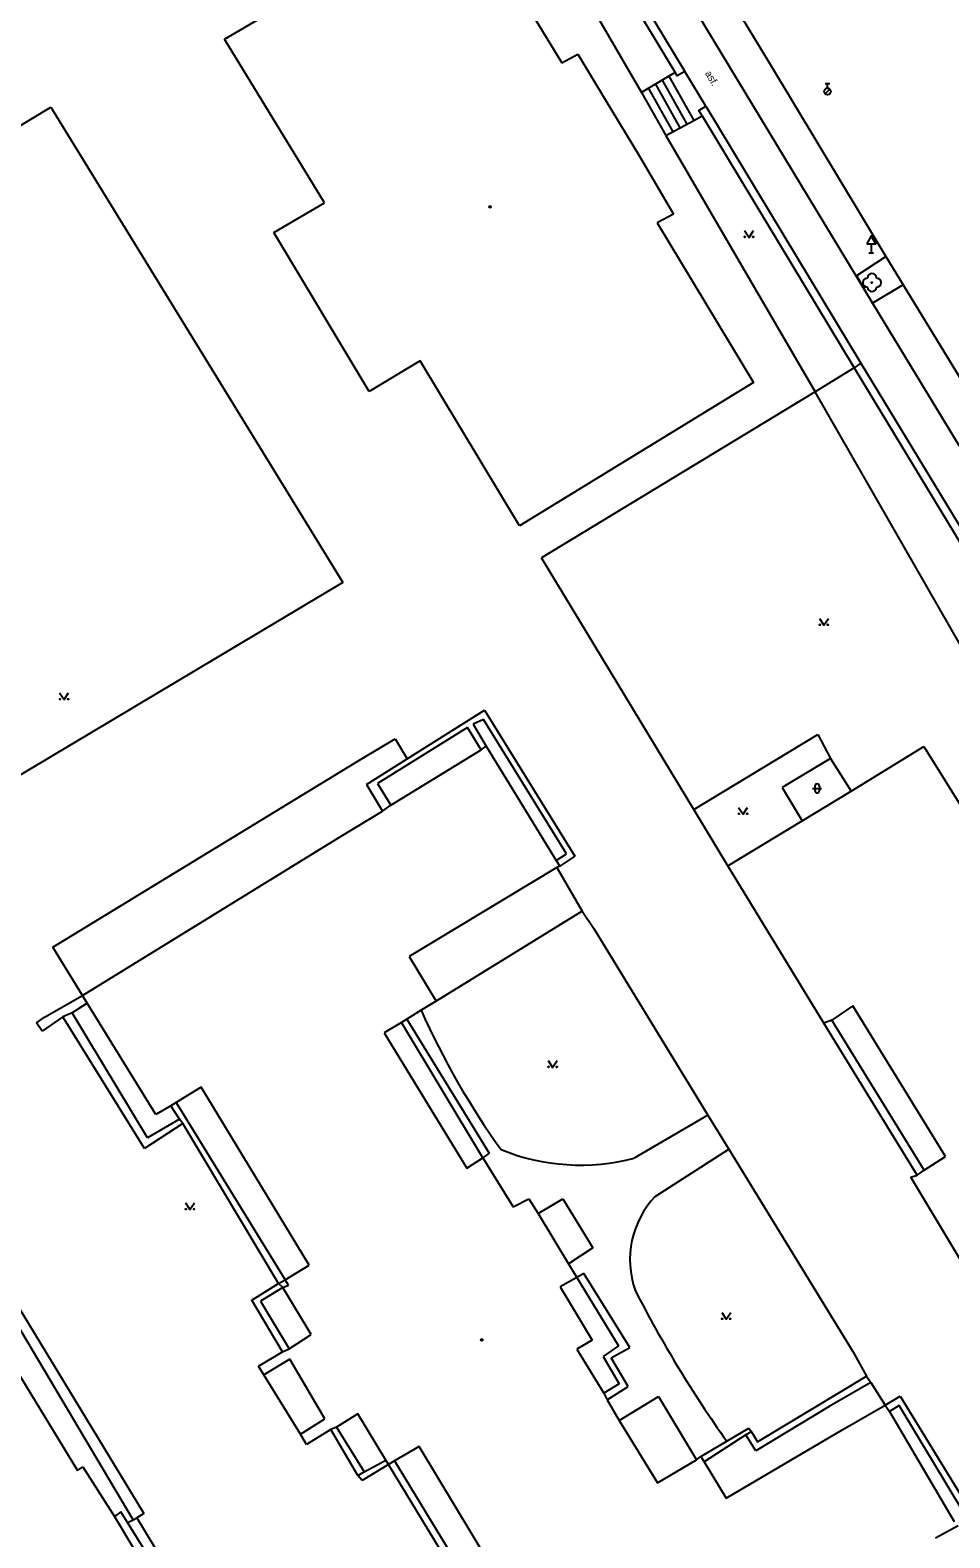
# Model space of a CAD drawing. Extents: x -599770 to -598493, y -1162076 to -1159209.
# Drawn here: x -598799.1 to -598748.3, y -1159688.6 to -1159605.2 of the extents above; entities that cross this region are included whole.
import ezdxf

# ---------------------------------------------------------------- set-up
doc = ezdxf.new("R2010")
doc.units = 0
doc.layers.add('Podklad', color=7, linetype='Continuous')

msp = doc.modelspace()

# ---------------------------------------------------------------- linework, layer by layer
at = {"layer": 'Podklad'}
for p, q in [((-598755.169, -1159608.736), (-598754.904, -1159608.471)), ((-598755.165, -1159608.163), (-598754.915, -1159608.163)), ((-598755.04, -1159608.413), (-598755.04, -1159608.163)), ((-598752.62, -1159617.031), (-598752.62, -1159617.54)), ((-598752.745, -1159617.54), (-598752.495, -1159617.54)), ((-598755.863, -1159647.168), (-598755.363, -1159647.168)), ((-598755.738, -1159647.043), (-598755.738, -1159647.293)), ((-598755.488, -1159647.043), (-598755.488, -1159647.293))]:
    msp.add_line(p, q, dxfattribs=at)
for points in [[(-598802.27, -1159537.96), (-598783.97, -1159568.319), (-598780.735, -1159573.678), (-598752.55, -1159620.31), (-598747.76, -1159628.21)], [(-598772.33, -1159592.87), (-598763.47, -1159607.55)], [(-598771.87, -1159592.66), (-598762.93, -1159607.49)], [(-598773.92, -1159593.86), (-598765.32, -1159608.66)], [(-598788.38, -1159605.71), (-598775.23, -1159597.99)], [(-598775.23, -1159597.99), (-598769.74, -1159607.02)], [(-598761.32, -1159601.95), (-598758.19, -1159607.13), (-598751.81, -1159617.73)], [(-598782.86, -1159614.76), (-598788.38, -1159605.71)], [(-598769.74, -1159607.02), (-598768.85, -1159606.54)], [(-598768.85, -1159606.54), (-598767.34, -1159609.05)], [(-598763.81, -1159607.75), (-598765.32, -1159608.66)], [(-598764.19, -1159607.98), (-598762.82, -1159610.42)], [(-598763.47, -1159607.55), (-598763.81, -1159607.75)], [(-598763.81, -1159607.75), (-598762.43, -1159610.21)], [(-598762.93, -1159607.49), (-598763.35, -1159607.74), (-598763.47, -1159607.55)], [(-598761.77, -1159609.42), (-598762.93, -1159607.49)], [(-598765.32, -1159608.66), (-598763.98, -1159611.04)], [(-598764.94, -1159608.43), (-598763.59, -1159610.83)], [(-598764.56, -1159608.2), (-598763.2, -1159610.62)], [(-598827.63, -1159627.37), (-598797.99, -1159609.47)], [(-598797.99, -1159609.47), (-598781.85, -1159635.78)], [(-598767.34, -1159609.05), (-598765.43, -1159612.19)], [(-598761.97, -1159609.96), (-598762.16, -1159609.66), (-598761.77, -1159609.42)], [(-598761.77, -1159609.42), (-598753.2, -1159623.64)], [(-598763.98, -1159611.04), (-598762.43, -1159610.21)], [(-598762.43, -1159610.21), (-598761.97, -1159609.96)], [(-598761.97, -1159609.96), (-598753.56, -1159623.89)], [(-598763.98, -1159611.04), (-598755.73, -1159625.22)], [(-598765.43, -1159612.19), (-598763.55, -1159615.39)], [(-598785.66, -1159616.4), (-598782.86, -1159614.76)], [(-598763.55, -1159615.39), (-598764.46, -1159615.87)], [(-598780.39, -1159625.2), (-598785.66, -1159616.4)], [(-598764.46, -1159615.87), (-598759.13, -1159624.71)], [(-598759.63, -1159616.305), (-598759.38, -1159616.68), (-598759.13, -1159616.305)], [(-598750.85, -1159619.31), (-598752.55, -1159620.31), (-598753.41, -1159618.79), (-598751.81, -1159617.73)], [(-598751.81, -1159617.73), (-598750.85, -1159619.31)], [(-598750.85, -1159619.31), (-598746.09, -1159627.12)], [(-598777.56, -1159623.51), (-598780.39, -1159625.2)], [(-598772.07, -1159632.64), (-598777.56, -1159623.51)], [(-598753.56, -1159623.89), (-598755.73, -1159625.22)], [(-598753.2, -1159623.64), (-598753.56, -1159623.89)], [(-598753.56, -1159623.89), (-598708.01, -1159699.1)], [(-598753.2, -1159623.64), (-598743.99, -1159638.81), (-598729.17, -1159663.23), (-598707.37, -1159699.16)], [(-598759.13, -1159624.71), (-598772.07, -1159632.64)], [(-598755.73, -1159625.22), (-598770.86, -1159634.42)], [(-598711.99, -1159701.5), (-598755.73, -1159625.22)], [(-598762.43, -1159648.34), (-598770.86, -1159634.42)], [(-598781.85, -1159635.78), (-598811.94, -1159653.75)], [(-598755.49, -1159637.765), (-598755.24, -1159638.14), (-598754.99, -1159637.765)], [(-598797.51, -1159641.885), (-598797.26, -1159642.26), (-598797.01, -1159641.885)], [(-598778.28, -1159645.53), (-598774.01, -1159642.84)], [(-598774.01, -1159642.84), (-598769.01, -1159650.92)], [(-598774.95, -1159643.8), (-598779.93, -1159646.9)], [(-598774.19, -1159645.03), (-598774.95, -1159643.8)], [(-598774.07, -1159643.35), (-598774.63, -1159643.61)], [(-598774.63, -1159643.61), (-598773.91, -1159644.84)], [(-598769.47, -1159650.8), (-598774.07, -1159643.35)], [(-598797.88, -1159655.95), (-598780.77, -1159645.51), (-598778.95, -1159644.43)], [(-598778.95, -1159644.43), (-598778.28, -1159645.53)], [(-598774.19, -1159645.03), (-598773.91, -1159644.84)], [(-598773.91, -1159644.84), (-598770.04, -1159651.17)], [(-598762.43, -1159648.34), (-598755.57, -1159644.19)], [(-598755.57, -1159644.19), (-598754.87, -1159645.51)], [(-598780.53, -1159646.95), (-598778.28, -1159645.53)], [(-598779.19, -1159648.1), (-598774.19, -1159645.03)], [(-598754.87, -1159645.51), (-598757.55, -1159647.12)], [(-598754.87, -1159645.51), (-598753.74, -1159647.33)], [(-598753.74, -1159647.33), (-598749.72, -1159644.85)], [(-598749.72, -1159644.85), (-598747.29, -1159648.72)], [(-598780.53, -1159646.95), (-598779.65, -1159648.43)], [(-598779.93, -1159646.9), (-598779.19, -1159648.1)], [(-598757.55, -1159647.12), (-598756.45, -1159648.96)], [(-598756.45, -1159648.96), (-598753.74, -1159647.33)], [(-598779.65, -1159648.43), (-598779.19, -1159648.1)], [(-598781.94, -1159649.82), (-598779.65, -1159648.43)], [(-598760.55, -1159651.45), (-598762.43, -1159648.34)], [(-598760.55, -1159651.45), (-598756.45, -1159648.96)], [(-598759.96, -1159648.225), (-598759.71, -1159648.6), (-598759.46, -1159648.225)], [(-598796.24, -1159658.64), (-598781.94, -1159649.82)], [(-598770.04, -1159651.17), (-598769.47, -1159650.8)], [(-598770.04, -1159651.17), (-598769.85, -1159651.47)], [(-598769.85, -1159651.47), (-598770, -1159651.55)], [(-598769.01, -1159650.92), (-598769.85, -1159651.47)], [(-598755.24, -1159660.16), (-598760.55, -1159651.45)], [(-598770, -1159651.55), (-598778.18, -1159656.48)], [(-598770, -1159651.55), (-598768.6, -1159653.97)], [(-598768.6, -1159653.97), (-598776.68, -1159658.94)], [(-598768.6, -1159653.97), (-598767.97, -1159654.92)], [(-598767.97, -1159654.92), (-598761.65, -1159665.25), (-598760.49, -1159667.14), (-598753.63, -1159678.34)], [(-598796.24, -1159658.64), (-598797.88, -1159655.95)], [(-598778.18, -1159656.48), (-598776.68, -1159658.94)], [(-598798.34, -1159659.83), (-598796.24, -1159658.64)], [(-598795.99, -1159659.06), (-598796.24, -1159658.64)], [(-598776.68, -1159658.94), (-598777.51, -1159659.45), (-598778.3, -1159659.94)], [(-598798.79, -1159660.14), (-598798.34, -1159659.83)], [(-598797.32, -1159659.82), (-598798.48, -1159660.6)], [(-598796.81, -1159659.59), (-598797.32, -1159659.82)], [(-598792.82, -1159667.09), (-598797.32, -1159659.82)], [(-598795.99, -1159659.06), (-598796.81, -1159659.59)], [(-598792.64, -1159666.5), (-598796.81, -1159659.59)], [(-598792.19, -1159665.22), (-598795.99, -1159659.06)], [(-598753.64, -1159659.21), (-598754.8, -1159659.99)], [(-598748.51, -1159667.55), (-598753.64, -1159659.21)], [(-598798.48, -1159660.6), (-598798.79, -1159660.14)], [(-598778.6, -1159660.12), (-598779.55, -1159660.7)], [(-598779.55, -1159660.7), (-598774.98, -1159668.18)], [(-598778.3, -1159659.94), (-598778.6, -1159660.12)], [(-598774.11, -1159667.61), (-598778.6, -1159660.12)], [(-598778.3, -1159659.94), (-598773.76, -1159667.35)], [(-598754.8, -1159659.99), (-598755.24, -1159660.16)], [(-598750.09, -1159668.58), (-598755.24, -1159660.16)], [(-598749.69, -1159668.29), (-598754.8, -1159659.99)], [(-598770.49, -1159662.235), (-598770.24, -1159662.61), (-598769.99, -1159662.235)], [(-598789.67, -1159663.7), (-598791.06, -1159664.56)], [(-598783.71, -1159673.55), (-598789.67, -1159663.7)], [(-598806.5, -1159664.81), (-598792.84, -1159687.3)], [(-598791.36, -1159664.73), (-598792.19, -1159665.22)], [(-598791.06, -1159664.56), (-598791.36, -1159664.73)], [(-598790.87, -1159665.48), (-598791.36, -1159664.73)], [(-598791.06, -1159664.56), (-598785.04, -1159674.36)], [(-598793.44, -1159687.64), (-598806.88, -1159665.01)], [(-598790.87, -1159665.48), (-598792.64, -1159666.5)], [(-598790.69, -1159665.72), (-598790.87, -1159665.48)], [(-598761.65, -1159665.25), (-598765.73, -1159667.64)], [(-598790.69, -1159665.72), (-598792.82, -1159667.09)], [(-598785.41, -1159674.57), (-598790.69, -1159665.72)], [(-598773.76, -1159667.35), (-598774.11, -1159667.61)], [(-598764.57, -1159669.75), (-598760.49, -1159667.14)], [(-598774.98, -1159668.18), (-598774.11, -1159667.61)], [(-598774.11, -1159667.61), (-598772.43, -1159670.32)], [(-598749.69, -1159668.29), (-598748.51, -1159667.55)], [(-598750.44, -1159668.69), (-598750.09, -1159668.58)], [(-598747.67, -1159673.3), (-598750.44, -1159668.69)], [(-598750.09, -1159668.58), (-598749.69, -1159668.29)], [(-598790.55, -1159670.105), (-598790.3, -1159670.48), (-598790.05, -1159670.105)], [(-598772.43, -1159670.32), (-598771.56, -1159669.88)], [(-598771.56, -1159669.88), (-598771.04, -1159670.7)], [(-598771.04, -1159670.7), (-598769.68, -1159669.88)], [(-598771.04, -1159670.7), (-598769.36, -1159673.48)], [(-598769.68, -1159669.88), (-598768.01, -1159672.6)], [(-598803.82, -1159672.95), (-598796.51, -1159684.92)], [(-598768.01, -1159672.6), (-598769.36, -1159673.48)], [(-598785.04, -1159674.36), (-598783.71, -1159673.55)], [(-598769.36, -1159673.48), (-598768.91, -1159674.24)], [(-598768.51, -1159674.01), (-598768.91, -1159674.24)], [(-598765.98, -1159678.11), (-598768.51, -1159674.01)], [(-598786.87, -1159675.5), (-598785.41, -1159674.57)], [(-598785.17, -1159674.8), (-598786.4, -1159675.55)], [(-598785.41, -1159674.57), (-598785.04, -1159674.36)], [(-598785.17, -1159674.8), (-598785.41, -1159674.57)], [(-598785.17, -1159674.8), (-598784.85, -1159674.66)], [(-598783.6, -1159677.4), (-598785.17, -1159674.8)], [(-598784.85, -1159674.66), (-598785.04, -1159674.36)], [(-598768.91, -1159674.24), (-598769.83, -1159674.76)], [(-598769.83, -1159674.76), (-598768.05, -1159677.7)], [(-598768.91, -1159674.24), (-598766.6, -1159678.02)], [(-598785.18, -1159678.35), (-598786.87, -1159675.5)], [(-598786.4, -1159675.55), (-598784.81, -1159678.19)], [(-598760.89, -1159676.175), (-598760.64, -1159676.55), (-598760.39, -1159676.175)], [(-598785.18, -1159678.35), (-598784.81, -1159678.19)], [(-598784.81, -1159678.19), (-598783.6, -1159677.4)], [(-598768.05, -1159677.7), (-598768.91, -1159678.2)], [(-598768.91, -1159678.2), (-598767.41, -1159680.63)], [(-598766.6, -1159678.02), (-598767.45, -1159678.61)], [(-598767, -1159678.69), (-598765.98, -1159678.11)], [(-598786.5, -1159679.15), (-598785.18, -1159678.35)], [(-598784.78, -1159678.76), (-598786.22, -1159679.63)], [(-598782.84, -1159682.05), (-598784.78, -1159678.76)], [(-598767.45, -1159678.61), (-598766.57, -1159680.12)], [(-598766.06, -1159680.27), (-598767, -1159678.69)], [(-598753.63, -1159678.34), (-598752.88, -1159679.69)], [(-598786.22, -1159679.63), (-598786.5, -1159679.15)], [(-598784.18, -1159682.9), (-598786.22, -1159679.63)], [(-598758.92, -1159683.33), (-598752.88, -1159679.69)], [(-598752.88, -1159679.69), (-598752.64, -1159680.04)], [(-598766.57, -1159680.12), (-598767.41, -1159680.63)], [(-598767.41, -1159680.63), (-598767.22, -1159681)], [(-598767.22, -1159681), (-598766.06, -1159680.27)], [(-598752.64, -1159680.04), (-598754.95, -1159681.38)], [(-598752.64, -1159680.04), (-598751.85, -1159681.31)], [(-598767.22, -1159681), (-598766.56, -1159682.15)], [(-598766.56, -1159682.15), (-598764.38, -1159680.83)], [(-598764.38, -1159680.83), (-598762.29, -1159684.32)], [(-598754.95, -1159681.38), (-598759, -1159683.83)], [(-598754.2, -1159682.65), (-598751.85, -1159681.31)], [(-598751.85, -1159681.31), (-598751.02, -1159680.8)], [(-598751.85, -1159681.31), (-598751.62, -1159681.66)], [(-598751.07, -1159681.32), (-598751.62, -1159681.66)], [(-598747.45, -1159687.36), (-598751.07, -1159681.32)], [(-598751.02, -1159680.8), (-598746.97, -1159687.42)], [(-598784.18, -1159682.9), (-598782.84, -1159682.05)], [(-598781.02, -1159681.78), (-598782.19, -1159682.52)], [(-598779.46, -1159684.34), (-598781.02, -1159681.78)], [(-598766.56, -1159682.15), (-598764.44, -1159685.6)], [(-598751.62, -1159681.66), (-598748.04, -1159687.74)], [(-598783.86, -1159683.47), (-598784.18, -1159682.9)], [(-598782.51, -1159682.65), (-598783.86, -1159683.47)], [(-598782.19, -1159682.52), (-598782.51, -1159682.65)], [(-598781.01, -1159685.2), (-598782.51, -1159682.65)], [(-598782.19, -1159682.52), (-598780.67, -1159685)], [(-598762.04, -1159684.15), (-598760.61, -1159683.3), (-598759.39, -1159682.57)], [(-598759.55, -1159682.95), (-598761.87, -1159684.44)], [(-598760.64, -1159686.44), (-598754.2, -1159682.65)], [(-598759.24, -1159682.78), (-598759.55, -1159682.95)], [(-598759, -1159683.83), (-598759.55, -1159682.95)], [(-598759.39, -1159682.57), (-598759.24, -1159682.78)], [(-598759.24, -1159682.78), (-598758.92, -1159683.33)], [(-598777.63, -1159683.59), (-598778.99, -1159684.38)], [(-598771.7, -1159693.42), (-598777.63, -1159683.59)], [(-598796.51, -1159684.92), (-598796.23, -1159684.71)], [(-598796.23, -1159684.71), (-598794.48, -1159687.46)], [(-598779.31, -1159684.58), (-598780.78, -1159685.47)], [(-598780.67, -1159685), (-598779.46, -1159684.34)], [(-598779.31, -1159684.58), (-598779.46, -1159684.34)], [(-598778.99, -1159684.38), (-598779.31, -1159684.58)], [(-598773.93, -1159693.46), (-598779.31, -1159684.58)], [(-598778.99, -1159684.38), (-598773.02, -1159694.22)], [(-598764.44, -1159685.6), (-598762.29, -1159684.32)], [(-598762.29, -1159684.32), (-598762.04, -1159684.15)], [(-598762.04, -1159684.15), (-598761.87, -1159684.44)], [(-598761.87, -1159684.44), (-598760.64, -1159686.44)], [(-598781.01, -1159685.2), (-598780.67, -1159685)], [(-598780.78, -1159685.47), (-598781.01, -1159685.2)], [(-598794.12, -1159687.21), (-598794.48, -1159687.46)], [(-598793.76, -1159687.8), (-598794.12, -1159687.21)], [(-598792.84, -1159687.3), (-598793.24, -1159687.54)], [(-598794.48, -1159687.46), (-598792.17, -1159691.31)], [(-598793.76, -1159687.8), (-598793.44, -1159687.64)], [(-598792.11, -1159690.44), (-598793.76, -1159687.8)], [(-598793.44, -1159687.64), (-598793.24, -1159687.54)], [(-598793.24, -1159687.54), (-598791.68, -1159690.11)], [(-598747.81, -1159687.98), (-598749.06, -1159688.66)]]:
    msp.add_lwpolyline(points, dxfattribs=at)
msp.add_lwpolyline([(-598752.87, -1159617.031), (-598752.37, -1159617.031), (-598752.62, -1159616.598)], close=True, dxfattribs=at)
for centre, radius in [((-598755.04, -1159608.6), 0.188), ((-598773.7, -1159614.99), 0.045), ((-598773.7, -1159614.99), 0.0199), ((-598759.605, -1159616.655), 0.025), ((-598759.155, -1159616.655), 0.025), ((-598752.58, -1159619.18), 0.025), ((-598755.465, -1159638.115), 0.025), ((-598755.015, -1159638.115), 0.025), ((-598797.485, -1159642.235), 0.025), ((-598797.035, -1159642.235), 0.025), ((-598759.935, -1159648.575), 0.025), ((-598759.485, -1159648.575), 0.025), ((-598770.465, -1159662.585), 0.025), ((-598770.015, -1159662.585), 0.025), ((-598790.525, -1159670.455), 0.025), ((-598790.075, -1159670.455), 0.025), ((-598760.865, -1159676.525), 0.025), ((-598760.415, -1159676.525), 0.025), ((-598774.16, -1159677.69), 0.045), ((-598774.16, -1159677.69), 0.0199)]:
    msp.add_circle(centre, radius, dxfattribs=at)
for centre, radius, start, end in [((-598752.83, -1159619.18), 0.25, 90, 270), ((-598752.58, -1159618.93), 0.25, 0, 180), ((-598752.33, -1159619.18), 0.25, 270, 90), ((-598752.58, -1159619.43), 0.25, 180, 0), ((-598755.613, -1159647.043), 0.125, 0, 180), ((-598755.613, -1159647.293), 0.125, 180, 0), ((-598738.177, -1159642.023), 43.021, 203.89627, 215.75342), ((-598768.682, -1159656.241), 11.775, 248.01705, 284.52016), ((-598760.856, -1159673.258), 5.109, 136.63296, 199.22277), ((-598706.089, -1159644.518), 66.908, 207.04506, 215.42516)]:
    msp.add_arc(centre, radius, start, end, dxfattribs=at)

# ---------------------------------------------------------------- texts
msp.add_text('asf.', height=0.4, rotation=300.99059, dxfattribs=at).set_placement((-598761.83, -1159607.6))

doc.saveas('drawing.dxf')
